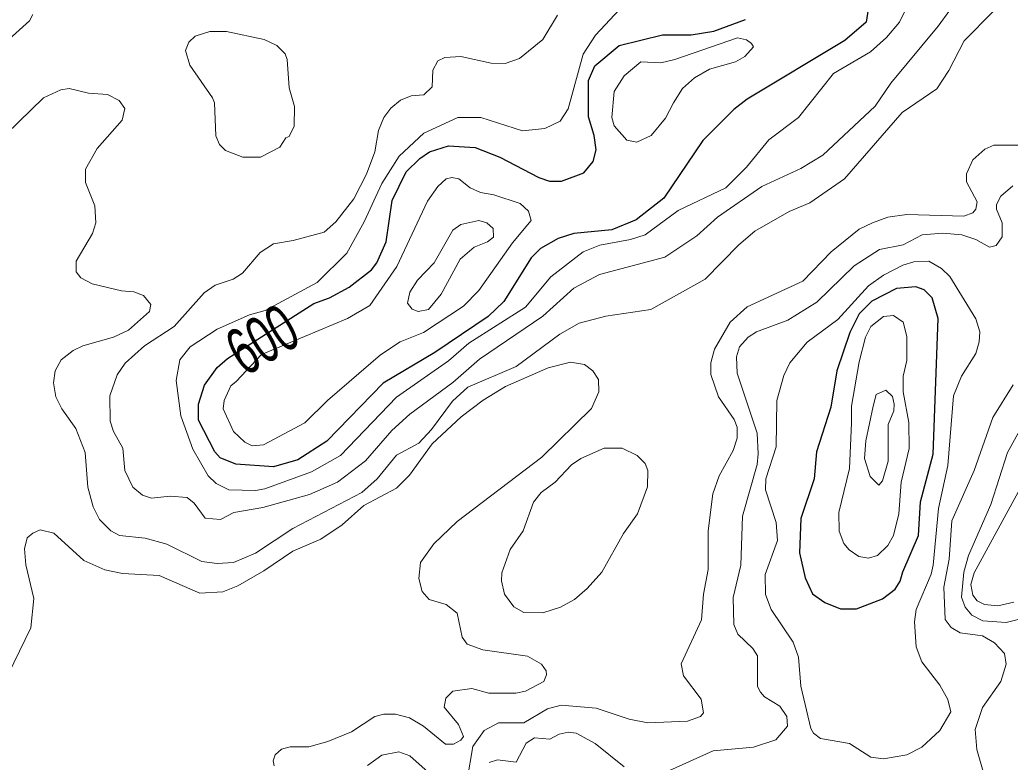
# Model space of a CAD drawing. Extents: x 577 to 602.9, y 7483.8 to 7511.6.
# Drawn here: x 593.996 to 595.684, y 7493.632 to 7494.897 of the extents above; entities that cross this region are included whole.
import ezdxf
from ezdxf.enums import TextEntityAlignment as Align

# ---------------------------------------------------------------- set-up
doc = ezdxf.new("R2010")
doc.units = 0
doc.header["$LTSCALE"] = 0.032
doc.layers.add('1', color=7, linetype='Continuous', lineweight=25)
doc.layers.add('2', color=7, linetype='Continuous', lineweight=13)
doc.layers.add('61', color=7, linetype='Continuous')

msp = doc.modelspace()

# ---------------------------------------------------------------- linework, layer by layer
at = {"layer": '1'}
msp.add_lwpolyline([(595.442, 7494.9154), (595.4388, 7494.8932), (595.4022, 7494.8621), (595.236, 7494.7619), (595.213, 7494.7445), (595.1605, 7494.6912), (595.0937, 7494.5934), (595.0468, 7494.556), (595.0054, 7494.5393), (594.9402, 7494.5329), (594.914, 7494.5242), (594.8838, 7494.5075), (594.8679, 7494.4916), (594.8209, 7494.4168), (594.7947, 7494.3914), (594.7033, 7494.3302), (594.6158, 7494.2777), (594.5196, 7494.1791), (594.4703, 7494.1473), (594.4289, 7494.1354), (594.3645, 7494.1401), (594.3375, 7494.1505), (594.3287, 7494.1608), (594.3009, 7494.2149), (594.3009, 7494.2419), (594.3112, 7494.2745), (594.3327, 7494.3047), (594.3502, 7494.3198), (594.4973, 7494.4137), (594.5243, 7494.4232), (594.5577, 7494.4415), (594.5959, 7494.4709), (594.6047, 7494.4828), (594.6206, 7494.5186), (594.6309, 7494.5894), (594.6548, 7494.6379), (594.6778, 7494.661), (594.6945, 7494.6721), (594.7271, 7494.6824), (594.7724, 7494.6793), (594.8146, 7494.6633), (594.8806, 7494.6284), (594.8989, 7494.622), (594.9195, 7494.622), (594.9577, 7494.6363), (594.9736, 7494.6554), (594.9784, 7494.6753), (594.9752, 7494.6999), (594.9657, 7494.7317), (594.9657, 7494.7938), (594.976, 7494.8184), (595.0179, 7494.8531), (595.0913, 7494.8717), (595.1406, 7494.8717), (595.1788, 7494.878), (595.2328, 7494.8979)], dxfattribs=at)
msp.add_lwpolyline([(595.5011, 7493.9562), (595.5279, 7494.0185), (595.531, 7494.0757), (595.5525, 7494.1568), (595.5613, 7494.3882), (595.5509, 7494.4232), (595.5374, 7494.4367), (595.5231, 7494.4423), (595.4905, 7494.4391), (595.4483, 7494.4176), (595.4269, 7494.3962), (595.411, 7494.3644), (595.3887, 7494.2992), (595.3784, 7494.2371), (595.3537, 7494.1608), (595.3497, 7494.1147), (595.3275, 7494.0471), (595.3251, 7493.989), (595.3346, 7493.9461), (595.3474, 7493.9191), (595.368, 7493.904), (595.3951, 7493.8936), (595.4221, 7493.8936), (595.4666, 7493.9103), (595.4881, 7493.927), (595.4968, 7493.9405)], close=True, dxfattribs=at)
at = {"layer": '2'}
for points in [[(594.0186, 7494.9059), (594.013, 7494.8955), (593.9725, 7494.859)], [(594.1132, 7494.7723), (594.1458, 7494.7699), (594.1657, 7494.7596), (594.1753, 7494.746), (594.1705, 7494.7262), (594.1283, 7494.6777), (594.1085, 7494.6427), (594.1085, 7494.6196), (594.1244, 7494.5799), (594.126, 7494.5512), (594.1204, 7494.5329), (594.0926, 7494.486), (594.0926, 7494.4677), (594.1005, 7494.4574), (594.1196, 7494.4471), (594.1697, 7494.4351), (594.1904, 7494.4335), (594.2071, 7494.4272), (594.2198, 7494.4121), (594.2174, 7494.4001), (594.1816, 7494.3683), (594.1562, 7494.3564), (594.1037, 7494.3413), (594.087, 7494.3333), (594.0671, 7494.3174), (594.0568, 7494.2992), (594.0536, 7494.2785), (594.0576, 7494.2546), (594.0679, 7494.234), (594.0918, 7494.2006), (594.1075, 7494.1596), (594.1124, 7494.1004), (594.1212, 7494.067), (594.1323, 7494.0455), (594.1514, 7494.0264), (594.1665, 7494.0185), (594.2102, 7494.0137), (594.2468, 7494.0034), (594.3065, 7493.9739), (594.3327, 7493.9707), (594.3605, 7493.9723), (594.3979, 7493.9882), (594.4615, 7494.0304), (594.5792, 7494.0916), (594.6055, 7494.1147), (594.6381, 7494.1552), (594.6762, 7494.1759), (594.6977, 7494.199), (594.7335, 7494.2475), (594.7597, 7494.2713), (594.8424, 7494.3063), (594.9164, 7494.3612), (594.9498, 7494.3803), (594.9951, 7494.3922), (595.0714, 7494.4033), (595.1645, 7494.455), (595.2217, 7494.5139), (595.2487, 7494.5369), (595.3076, 7494.5703), (595.3426, 7494.5854), (595.4014, 7494.626), (595.5, 7494.7389), (595.5589, 7494.7794), (595.5795, 7494.8105), (595.6058, 7494.8613), (595.6551, 7494.9114)], [(595.5811, 7494.9138), (595.5613, 7494.886), (595.4809, 7494.789), (595.4539, 7494.75), (595.3648, 7494.6665), (595.3275, 7494.6435), (595.2607, 7494.6133), (595.1851, 7494.5608), (595.1501, 7494.529), (595.0953, 7494.4924), (594.984, 7494.463), (594.9402, 7494.4399), (594.8877, 7494.3922), (594.7796, 7494.319), (594.7343, 7494.2793), (594.6611, 7494.2252), (594.6301, 7494.1974), (594.5856, 7494.1457), (594.5379, 7494.1091), (594.4902, 7494.0884), (594.4106, 7494.0662), (594.3613, 7494.0574), (594.3383, 7494.0455), (594.312, 7494.0479), (594.2937, 7494.0733), (594.2818, 7494.0829), (594.2524, 7494.0853), (594.2206, 7494.0821), (594.2055, 7494.0868), (594.1888, 7494.1004), (594.1753, 7494.129), (594.1721, 7494.1672), (594.1562, 7494.1958), (594.1506, 7494.2133), (594.1498, 7494.2562), (594.1625, 7494.292), (594.1761, 7494.3119), (594.2087, 7494.3413), (594.2596, 7494.3747), (594.3104, 7494.432), (594.3295, 7494.4447), (594.3597, 7494.455), (594.3756, 7494.4653), (594.4059, 7494.5003), (594.4289, 7494.5154), (594.4623, 7494.521), (594.5148, 7494.5353), (594.5347, 7494.5528), (594.5657, 7494.5918), (594.5872, 7494.6339), (594.6015, 7494.6721), (594.6078, 7494.7087), (594.6166, 7494.7309), (594.6285, 7494.7468), (594.6452, 7494.7604), (594.6635, 7494.7675), (594.685, 7494.7691), (594.6993, 7494.7826), (594.7001, 7494.8113), (594.7088, 7494.8272), (594.7208, 7494.8327), (594.7478, 7494.8343), (594.7995, 7494.8232), (594.8233, 7494.8224), (594.848, 7494.8311)], [(595.5048, 7494.913), (595.4953, 7494.8932), (595.473, 7494.8669), (595.446, 7494.8423), (595.3831, 7494.8057), (595.3235, 7494.7309), (595.2726, 7494.6928), (595.2344, 7494.6459), (595.1994, 7494.6109), (595.1183, 7494.5719), (595.0619, 7494.5306), (595.0372, 7494.5226), (594.9848, 7494.5131), (594.9561, 7494.5019), (594.9013, 7494.459), (594.8583, 7494.4073), (594.7613, 7494.3461), (594.7271, 7494.3159), (594.6381, 7494.2538), (594.5426, 7494.1544), (594.4933, 7494.1266), (594.4138, 7494.098), (594.3979, 7494.0948), (594.3526, 7494.0964), (594.3311, 7494.1067), (594.3176, 7494.1202), (594.2914, 7494.1656), (594.2707, 7494.222), (594.2627, 7494.2825), (594.2691, 7494.3174), (594.2866, 7494.3397), (594.3327, 7494.3699), (594.3876, 7494.3946), (594.4146, 7494.4017), (594.5029, 7494.4494), (594.5538, 7494.4995), (594.5832, 7494.5528), (594.6134, 7494.618), (594.6428, 7494.6649), (594.685, 7494.7039), (594.743, 7494.7309), (594.782, 7494.7309), (594.8528, 7494.7079), (594.8909, 7494.7119), (594.9172, 7494.7246), (594.9307, 7494.7453), (594.9561, 7494.8383), (594.9776, 7494.8709), (595.0181, 7494.9146)], [(594.848, 7494.8311), (594.8877, 7494.8637), (594.9124, 7494.9051)], [(593.9518, 7494.6816), (594.0369, 7494.7643), (594.0663, 7494.7779), (594.0806, 7494.7802), (594.1132, 7494.7723)], [(595.7418, 7494.6832), (595.6559, 7494.6832), (595.6408, 7494.6769), (595.6201, 7494.6586), (595.6098, 7494.6347), (595.6098, 7494.6212), (595.628, 7494.587), (595.6257, 7494.5743), (595.6201, 7494.5679), (595.605, 7494.5624), (595.508, 7494.5655), (595.4754, 7494.5608), (595.4491, 7494.5512), (595.4269, 7494.5401), (595.3792, 7494.5019), (595.3307, 7494.4518), (595.236, 7494.4081), (595.2066, 7494.3819), (595.1804, 7494.3357), (595.174, 7494.3127), (595.174, 7494.2928), (595.1867, 7494.2546), (595.2138, 7494.2157), (595.2185, 7494.2029), (595.2185, 7494.1839), (595.2122, 7494.1632), (595.1883, 7494.1202), (595.1772, 7494.0892), (595.1692, 7494.0264), (595.1692, 7493.9604), (595.1613, 7493.9183), (595.1581, 7493.8745), (595.1231, 7493.7998), (595.1271, 7493.7791), (595.1573, 7493.7394), (595.1613, 7493.7163)], [(595.1032, 7493.6177), (595.178, 7493.6511), (595.2464, 7493.6574), (595.2845, 7493.6702), (595.3044, 7493.6932), (595.3036, 7493.7099), (595.2917, 7493.7274), (595.2654, 7493.7433), (595.2583, 7493.7513), (595.2535, 7493.7608), (595.2535, 7493.8133), (595.2456, 7493.826), (595.2201, 7493.8499), (595.213, 7493.8666), (595.2122, 7493.9127), (595.2249, 7493.9676), (595.2281, 7494.0511), (595.2527, 7494.1393), (595.2543, 7494.1576), (595.2527, 7494.1926), (595.2185, 7494.2952), (595.2177, 7494.323), (595.2225, 7494.3397), (595.2376, 7494.3564), (595.2519, 7494.3652), (595.3052, 7494.385), (595.3545, 7494.416), (595.4181, 7494.4781), (595.4611, 7494.5059), (595.5016, 7494.5139), (595.5342, 7494.5306), (595.5692, 7494.5337), (595.6018, 7494.5306), (595.6257, 7494.5226), (595.6487, 7494.5099), (595.6599, 7494.5123), (595.6702, 7494.5274), (595.6702, 7494.5512), (595.6607, 7494.5743), (595.6607, 7494.5822), (595.6678, 7494.5966), (595.6885, 7494.614)], [(593.9765, 7493.7815), (594.0154, 7493.861), (594.0202, 7493.9111), (594.0067, 7493.9684), (594.0043, 7493.9954), (594.0091, 7494.0145), (594.0186, 7494.0224), (594.0313, 7494.028), (594.0544, 7494.0224), (594.1053, 7493.9755), (594.1411, 7493.9596), (594.1713, 7493.9533), (594.2341, 7493.9501), (594.3033, 7493.9199), (594.3422, 7493.9222), (594.3677, 7493.9326), (594.4122, 7493.958), (594.4615, 7493.9914), (594.5092, 7494.0121), (594.5458, 7494.0367), (594.5824, 7494.0694), (594.6381, 7494.0988), (594.6603, 7494.121), (594.6993, 7494.1743), (594.7486, 7494.2204), (594.786, 7494.2491), (594.8241, 7494.2721), (594.8965, 7494.3039), (594.9347, 7494.3135), (594.9585, 7494.3095)], [(594.9585, 7494.3095), (594.9728, 7494.2992), (594.9824, 7494.284), (594.9832, 7494.2634), (594.9704, 7494.2347), (594.8861, 7494.152), (594.7414, 7494.0423), (594.7017, 7494.0041), (594.6794, 7493.9723), (594.6762, 7493.9453), (594.6818, 7493.923), (594.6937, 7493.9095), (594.7231, 7493.9008), (594.7414, 7493.8857), (594.7502, 7493.8451), (594.7589, 7493.8332), (594.7852, 7493.8236), (594.8615, 7493.8125), (594.8854, 7493.799), (594.8933, 7493.7879), (594.8941, 7493.7807), (594.8893, 7493.7696), (594.8583, 7493.7529), (594.8416, 7493.7497), (594.7955, 7493.7497), (594.7669, 7493.7576), (594.7343, 7493.7529), (594.7223, 7493.7409), (594.7192, 7493.7258), (594.7438, 7493.6964), (594.7526, 7493.6757), (594.7478, 7493.6694), (594.7351, 7493.663), (594.7215, 7493.663), (594.6842, 7493.6932), (594.6603, 7493.7075), (594.6365, 7493.7139), (594.6166, 7493.7139), (594.6015, 7493.7099), (594.5617, 7493.6837), (594.5212, 7493.667), (594.4886, 7493.6582), (594.4568, 7493.6582), (594.4424, 7493.6543), (594.4313, 7493.6447), (594.4281, 7493.6344), (594.4297, 7493.6256)], [(595.6893, 7494.2753), (595.6543, 7494.2196), (595.6225, 7494.129), (595.5843, 7494.0431), (595.5803, 7493.9779), (595.5708, 7493.9302), (595.5732, 7493.8753)], [(595.7131, 7493.8793), (595.6773, 7493.8698), (595.6376, 7493.8729), (595.6185, 7493.8825), (595.6074, 7493.896), (595.601, 7493.9135), (595.605, 7493.9556), (595.6129, 7493.9843), (595.6511, 7494.0709), (595.6797, 7494.16), (595.7211, 7494.2347)], [(595.6901, 7493.9047), (595.663, 7493.8984), (595.64, 7493.9008), (595.628, 7493.9071), (595.6201, 7493.9167), (595.6169, 7493.935), (595.6225, 7493.9548), (595.7147, 7494.1234)], [(595.5732, 7493.8753), (595.5835, 7493.8618), (595.5986, 7493.8523), (595.6368, 7493.8475), (595.6575, 7493.8356), (595.6742, 7493.8173), (595.6773, 7493.799), (595.6678, 7493.7696), (595.6368, 7493.725), (595.6241, 7493.6877), (595.6273, 7493.6535), (595.6392, 7493.6121)], [(595.1613, 7493.7163), (595.1565, 7493.7099), (595.1342, 7493.702), (595.0667, 7493.6988), (595.0348, 7493.7052), (594.9784, 7493.7242), (594.9188, 7493.729), (594.8957, 7493.7227), (594.8551, 7493.6988), (594.8122, 7493.6988), (594.7875, 7493.6861), (594.7685, 7493.659), (594.7589, 7493.6018)], [(594.7963, 7493.6312), (594.8106, 7493.636), (594.8424, 7493.632), (594.8591, 7493.6646), (594.8734, 7493.6734), (594.8997, 7493.671), (594.9156, 7493.6797), (594.9307, 7493.6829), (594.9442, 7493.6813), (594.9768, 7493.6638), (595.0261, 7493.6241)], [(594.7231, 7493.5875), (594.6611, 7493.6431), (594.642, 7493.6495), (594.6134, 7493.6439), (594.5888, 7493.6264)]]:
    msp.add_lwpolyline(points, dxfattribs=at)
for points in [[(594.4496, 7494.6959), (594.4552, 7494.6983), (594.4639, 7494.7158), (594.4647, 7494.7492), (594.4552, 7494.781), (594.452, 7494.8295), (594.4488, 7494.8391), (594.4345, 7494.8534), (594.413, 7494.8637), (594.3486, 7494.8772), (594.32, 7494.8772), (594.2953, 7494.8693), (594.2842, 7494.859), (594.2786, 7494.8446), (594.2858, 7494.82), (594.3248, 7494.7643), (594.3279, 7494.7556), (594.3303, 7494.6991), (594.3367, 7494.6848), (594.347, 7494.6745), (594.3764, 7494.6633), (594.4067, 7494.6633), (594.4393, 7494.68)], [(595.1104, 7494.7556), (595.0969, 7494.7293), (595.0722, 7494.6999), (595.0476, 7494.6888), (595.0309, 7494.692), (595.0094, 7494.7166), (595.0054, 7494.7309), (595.0094, 7494.7747), (595.0261, 7494.8017), (595.0547, 7494.8256), (595.0889, 7494.824), (595.1128, 7494.8295), (595.2193, 7494.8661), (595.2344, 7494.8629), (595.2432, 7494.8566), (595.2464, 7494.851), (595.2321, 7494.8343), (595.2161, 7494.8256), (595.1716, 7494.8128), (595.1462, 7494.7985), (595.1255, 7494.7802)], [(594.3651, 7494.2808), (594.3558, 7494.2734), (594.3446, 7494.2483), (594.343, 7494.234), (594.3605, 7494.1958), (594.3796, 7494.1775), (594.3923, 7494.1711), (594.4114, 7494.1727), (594.4822, 7494.2101), (594.5204, 7494.2483), (594.611, 7494.3262), (594.6444, 7494.3485), (594.6842, 7494.3644), (594.7526, 7494.4089), (594.7788, 7494.4359), (594.8361, 7494.517), (594.8679, 7494.5552), (594.8631, 7494.5711), (594.8488, 7494.5838), (594.8042, 7494.5989), (594.7812, 7494.6029), (594.7637, 7494.6109), (594.7446, 7494.626), (594.7327, 7494.6284), (594.7231, 7494.626), (594.7088, 7494.6133), (594.6913, 7494.5878), (594.6388, 7494.4765), (594.5927, 7494.4105), (594.5546, 7494.3882), (594.4082, 7494.327)], [(594.7144, 7494.4296), (594.6929, 7494.4033), (594.6754, 7494.4001), (594.6651, 7494.4041), (594.6571, 7494.4145), (594.6611, 7494.4327), (594.6738, 7494.4534), (594.7025, 7494.4828), (594.7343, 7494.5385), (594.7478, 7494.548), (594.7788, 7494.5552), (594.7923, 7494.5512), (594.8027, 7494.5417), (594.8035, 7494.5266), (594.7931, 7494.5186), (594.7708, 7494.5099), (594.747, 7494.4892)], [(595.2678, 7494.1147), (595.267, 7494.0964), (595.2853, 7494.0407), (595.2877, 7494.0097), (595.2662, 7493.9517), (595.267, 7493.9175), (595.2766, 7493.892), (595.314, 7493.8364), (595.3235, 7493.8109), (595.3275, 7493.7616), (595.3442, 7493.6893), (595.3489, 7493.6813), (595.3609, 7493.6726), (595.4102, 7493.6638), (595.4467, 7493.6408), (595.4682, 7493.6376), (595.508, 7493.6447), (595.5334, 7493.6574), (595.5644, 7493.6861), (595.5827, 7493.7179), (595.578, 7493.7386), (595.5644, 7493.7632), (595.5334, 7493.803), (595.5239, 7493.8284), (595.5207, 7493.8714), (595.5239, 7493.892), (595.5493, 7493.9525), (595.5525, 7493.9676), (595.562, 7494.0646), (595.578, 7494.1377), (595.5875, 7494.2562), (595.601, 7494.2896), (595.6257, 7494.3286), (595.6312, 7494.3485), (595.632, 7494.3652), (595.6257, 7494.3874), (595.5811, 7494.4598), (595.5668, 7494.4733), (595.5454, 7494.486), (595.5199, 7494.4844), (595.5008, 7494.4789), (595.4682, 7494.4622), (595.4428, 7494.4439), (595.3903, 7494.3866), (595.3378, 7494.3477), (595.3084, 7494.3127), (595.2981, 7494.2912), (595.2861, 7494.2483), (595.2853, 7494.1695)], [(595.4134, 7494.2101), (595.4102, 7494.1322), (595.3919, 7494.0574), (595.3927, 7494.0256), (595.4006, 7494.0049), (595.4094, 7493.9938), (595.4261, 7493.9827), (595.4428, 7493.9795), (595.4579, 7493.9843), (595.4754, 7494.001), (595.4849, 7494.0185), (595.4945, 7494.055), (595.4984, 7494.1091), (595.512, 7494.1664), (595.5112, 7494.2109), (595.5016, 7494.2634), (595.5016, 7494.2896), (595.508, 7494.3167), (595.508, 7494.3572), (595.5016, 7494.3819), (595.4849, 7494.393), (595.4682, 7494.3914), (595.4467, 7494.3747), (595.4372, 7494.3564), (595.4269, 7494.3143), (595.4134, 7494.2387)], [(595.4507, 7494.2387), (595.438, 7494.1799), (595.4356, 7494.1497), (595.4452, 7494.1187), (595.4603, 7494.1043), (595.4666, 7494.1115), (595.4762, 7494.1449), (595.4762, 7494.2077), (595.4857, 7494.2308), (595.4865, 7494.2419), (595.4833, 7494.2554), (595.4722, 7494.2658), (595.4555, 7494.2586)], [(594.9362, 7494.1385), (594.9521, 7494.1497), (594.9919, 7494.1672), (595.0229, 7494.1672), (595.0484, 7494.1544), (595.0619, 7494.1409), (595.0667, 7494.129), (595.0659, 7494.1012), (595.0492, 7494.055), (595.0253, 7494.0216), (594.9879, 7493.9556), (594.9633, 7493.9278), (594.9418, 7493.9095), (594.918, 7493.896), (594.8877, 7493.8865), (594.8551, 7493.8873), (594.8384, 7493.8968), (594.8225, 7493.9183), (594.817, 7493.9413), (594.8178, 7493.9548), (594.8321, 7493.9946), (594.8543, 7494.0264), (594.8718, 7494.0749), (594.8846, 7494.0916), (594.9084, 7494.1091)]]:
    msp.add_lwpolyline(points, close=True, dxfattribs=at)

# ---------------------------------------------------------------- texts
at = {"layer": '61', "width": 0.65}
msp.add_text('600', height=0.08, rotation=30.666, dxfattribs=at).set_placement((594.4298, 7494.318), align=Align.CENTER)

doc.saveas('drawing.dxf')
